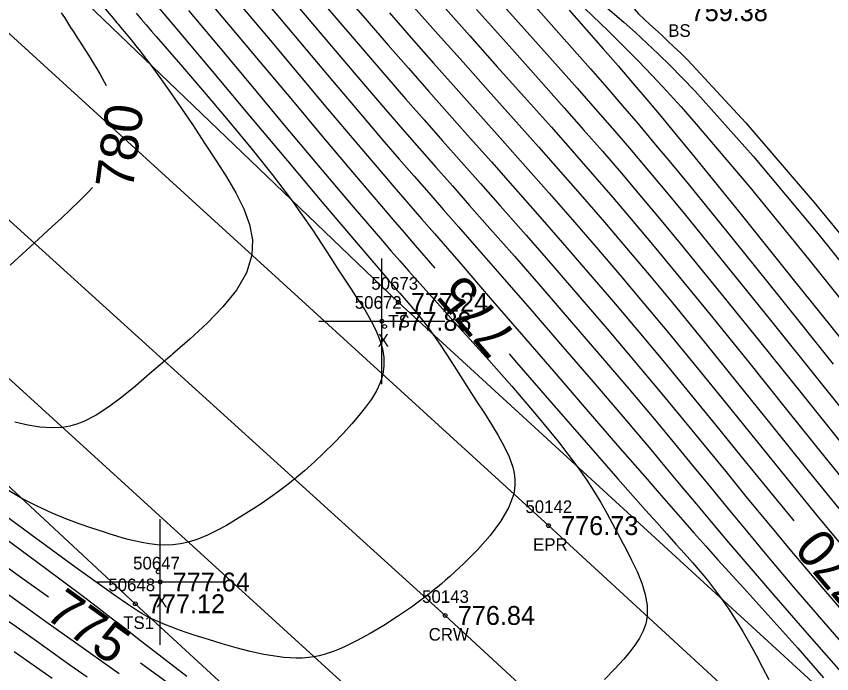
# Model space of a CAD drawing. Extents: x 1378535 to 1380697, y 997729 to 1000024.
# Drawn here: x 1378894.9 to 1378959.7, y 999642.2 to 999694.3 of the extents above; entities that cross this region are included whole.
import ezdxf

# ---------------------------------------------------------------- set-up
doc = ezdxf.new("R2010")
doc.units = 0
for name, color, linetype in [('RD_DTM_BkLn1', 7, 'Continuous'), ('RD_DTM_BkLn2', 7, 'Continuous'), ('RD_DTM_BkLn_txCode', 7, 'Continuous'), ('RD_DTM_Major1', 7, 'Continuous'), ('RD_DTM_Major1_Lbl', 7, 'Continuous'), ('RD_DTM_Minor1', 7, 'Continuous'), ('RD_EX_Misc', 7, 'Continuous'), ('RD_EX_Misc_txCode', 7, 'Continuous'), ('RD_EX_Road', 7, 'Continuous'), ('RD_EX_Road_txCode', 7, 'Continuous'), ('RD_EX_TX_Misc_ELEV', 7, 'Continuous'), ('RD_EX_TX_Road_ELEV', 7, 'Continuous'), ('RD_HC_Survey_ELEV', 7, 'Continuous'), ('RD_HC_Survey_txCode', 7, 'Continuous'), ('RD_SMD_Locator', 7, 'Continuous')]:
    doc.layers.add(name, color=color, linetype=linetype)

msp = doc.modelspace()

# ---------------------------------------------------------------- linework, layer by layer
at = {"layer": 'RD_DTM_BkLn1'}
msp.add_lwpolyline([(1379201.7, 999398.205), (1379156.533, 999438.891), (1379112.084, 999479.847), (1379066.495, 999520.561), (1379020.821, 999562.613), (1378974.239, 999604.981), (1378928.957, 999646.778), (1378882.739, 999688.619), (1378834.578, 999733.071), (1378787.698, 999775.121), (1378743.642, 999816.274), (1378698.706, 999856.431), (1378652.056, 999898.787), (1378607.023, 999939.646), (1378604.538, 999941.267)], dxfattribs=at)
at = {"layer": 'RD_DTM_BkLn2'}
for points in [[(1378925.231, 999671.641), (1378884.865, 999710.355), (1378842.861, 999749.051), (1378800.856, 999787.394), (1378797.661, 999797.924), (1378813.033, 999816.9), (1378834.932, 999844.694), (1378855.626, 999872.588)], [(1379127.384, 999423.802), (1379127.762, 999431.865), (1379121.716, 999443.154), (1379111.339, 999454.954), (1379072.326, 999491.525), (1379033.04, 999529.892), (1378988.344, 999569.668), (1378946.318, 999609.062), (1378904.335, 999647.705), (1378862.625, 999686.445), (1378821.368, 999725.034), (1378792.711, 999749.687), (1378787.553, 999753.349), (1378778.567, 999746.276)], [(1379093.966, 999521.58), (1379054.373, 999559.565), (1379010.103, 999595.197), (1378968.034, 999632.397), (1378925.231, 999671.641)]]:
    msp.add_lwpolyline(points, dxfattribs=at)
at = {"layer": 'RD_DTM_Major1'}
for points in [[(1378959.985, 999716.464), (1378956.912, 999713.436), (1378953.383, 999710.188), (1378949.791, 999706.898), (1378946.528, 999703.74), (1378943.985, 999700.893), (1378942.553, 999698.532), (1378942.364, 999697.626), (1378942.474, 999696.821), (1378942.951, 999696.08), (1378943.616, 999695.341), (1378944.321, 999694.556), (1378945.223, 999693.687), (1378945.667, 999693.29), (1378946.133, 999692.867), (1378946.622, 999692.415), (1378947.134, 999691.932), (1378947.671, 999691.414), (1378948.233, 999690.859), (1378952.844, 999685.901), (1378958.282, 999679.566), (1378964.118, 999672.482)], [(1378932.176, 999696.782), (1378934.552, 999694.131), (1378937.064, 999691.319), (1378939.45, 999688.631), (1378940.872, 999687.016), (1378942.243, 999685.443), (1378943.6, 999683.867), (1378944.978, 999682.245), (1378946.413, 999680.533), (1378947.942, 999678.685), (1378951.207, 999674.679), (1378954.792, 999670.23), (1378958.542, 999665.557), (1378962.299, 999660.879)], [(1378909.704, 999696.145), (1378911.884, 999693.553), (1378914.238, 999690.745), (1378916.69, 999687.817), (1378919.166, 999684.865), (1378921.591, 999681.986), (1378923.891, 999679.275), (1378924.801, 999678.209), (1378925.691, 999677.172), (1378926.574, 999676.146), (1378928.134, 999674.342)], [(1378921.124, 999695.901), (1378922.761, 999693.989), (1378924.419, 999692.068), (1378926.033, 999690.22), (1378927.658, 999688.377), (1378929.296, 999686.531), (1378930.952, 999684.67), (1378932.629, 999682.786), (1378934.33, 999680.869), (1378936.295, 999678.643), (1378938.287, 999676.366), (1378940.299, 999674.046), (1378942.322, 999671.686), (1378944.349, 999669.293), (1378946.372, 999666.872), (1378948.403, 999664.405), (1378950.428, 999661.921), (1378952.455, 999659.426), (1378954.491, 999656.925), (1378956.542, 999654.425), (1378956.662, 999654.28)], [(1378898.459, 999694.636), (1378898.699, 999694.248), (1378898.943, 999693.86), (1378899.189, 999693.471), (1378899.44, 999693.08), (1378899.693, 999692.685), (1378899.951, 999692.286), (1378900.747, 999691.046), (1378901.52, 999689.779), (1378902.02, 999688.858)], [(1378900.936, 999680.755), (1378900.591, 999680.388), (1378899.899, 999679.692), (1378899.188, 999679.003), (1378898.466, 999678.323), (1378897.739, 999677.651), (1378897.016, 999676.99), (1378896.303, 999676.339), (1378895.66, 999675.749), (1378895.029, 999675.17), (1378894.407, 999674.603)], [(1378934.03, 999667.543), (1378934.631, 999666.851), (1378937.432, 999663.631), (1378940.16, 999660.504), (1378942.686, 999657.624), (1378944.878, 999655.142), (1378945.76, 999654.153), (1378946.558, 999653.262), (1378946.931, 999652.847), (1378947.289, 999652.449), (1378947.966, 999651.694), (1378948.603, 999650.975), (1378949.209, 999650.274), (1378949.79, 999649.572), (1378950.356, 999648.851), (1378950.915, 999648.093), (1378951.479, 999647.275), (1378952.04, 999646.409), (1378952.594, 999645.504), (1378953.138, 999644.569), (1378953.668, 999643.614), (1378954.178, 999642.646), (1378954.66, 999641.679)], [(1378897.432, 999648.232), (1378894.96, 999650.011), (1378891.855, 999652.249)], [(1378907.453, 999641.027), (1378904.741, 999642.981)]]:
    msp.add_lwpolyline(points, dxfattribs=at)
at = {"layer": 'RD_DTM_Minor1'}
for points in [[(1378913.78, 999696.612), (1378915.785, 999694.23), (1378917.875, 999691.744), (1378919.995, 999689.228), (1378922.091, 999686.753), (1378924.107, 999684.393), (1378925.312, 999682.997), (1378926.485, 999681.648), (1378927.646, 999680.321), (1378928.815, 999678.99), (1378930.013, 999677.628), (1378931.259, 999676.209), (1378933.494, 999673.656), (1378935.858, 999670.943), (1378938.285, 999668.142), (1378940.709, 999665.329), (1378943.064, 999662.576), (1378945.282, 999659.957), (1378946.52, 999658.483), (1378947.714, 999657.054), (1378948.891, 999655.643), (1378950.08, 999654.222), (1378951.309, 999652.762), (1378952.606, 999651.236), (1378955.064, 999648.38), (1378957.697, 999645.364), (1378960.389, 999642.314)], [(1378900.826, 999696.279), (1378902.566, 999694.208), (1378902.672, 999694.081), (1378902.776, 999693.957), (1378902.878, 999693.836), (1378902.977, 999693.717), (1378903.075, 999693.6), (1378903.171, 999693.485), (1378903.601, 999692.968), (1378904, 999692.483), (1378904.38, 999692.013), (1378904.751, 999691.546), (1378905.124, 999691.065), (1378905.508, 999690.557), (1378906.286, 999689.494), (1378907.126, 999688.308), (1378908.011, 999687.026), (1378908.924, 999685.677), (1378909.847, 999684.287), (1378910.764, 999682.886), (1378911.582, 999681.602), (1378912.33, 999680.332), (1378912.956, 999679.075), (1378913.41, 999677.832), (1378913.641, 999676.604), (1378913.6, 999675.391), (1378913.166, 999673.989), (1378912.371, 999672.615), (1378911.302, 999671.274), (1378910.042, 999669.973), (1378908.675, 999668.718), (1378907.285, 999667.516), (1378907.178, 999667.425), (1378906.86, 999667.153), (1378906.754, 999667.063), (1378906.65, 999666.973), (1378905.465, 999665.953), (1378904.34, 999664.993), (1378903.264, 999664.114), (1378902.227, 999663.338), (1378901.222, 999662.685), (1378900.237, 999662.176), (1378899.963, 999662.062), (1378899.687, 999661.961), (1378899.41, 999661.875), (1378899.129, 999661.802), (1378898.844, 999661.745), (1378898.552, 999661.703), (1378897.685, 999661.665), (1378896.761, 999661.737), (1378895.787, 999661.899), (1378894.769, 999662.135)], [(1378916.516, 999696.024), (1378918.422, 999693.762), (1378920.366, 999691.459), (1378922.31, 999689.171), (1378924.211, 999686.952), (1378925.561, 999685.395), (1378926.885, 999683.88), (1378928.203, 999682.383), (1378929.532, 999680.879), (1378930.891, 999679.341), (1378932.299, 999677.747), (1378934.456, 999675.292), (1378936.707, 999672.715), (1378939.004, 999670.068), (1378941.297, 999667.401), (1378943.54, 999664.769), (1378945.682, 999662.222), (1378947.174, 999660.426), (1378948.613, 999658.679), (1378950.026, 999656.957), (1378951.44, 999655.235), (1378952.884, 999653.488), (1378954.383, 999651.69), (1378956.636, 999649.029), (1378959.01, 999646.271), (1378961.456, 999643.472)], [(1378918.972, 999695.776), (1378920.743, 999693.685), (1378922.533, 999691.583), (1378924.316, 999689.51), (1378925.801, 999687.803), (1378927.275, 999686.124), (1378928.75, 999684.455), (1378930.24, 999682.775), (1378931.757, 999681.066), (1378933.314, 999679.308), (1378935.377, 999676.965), (1378937.499, 999674.538), (1378939.653, 999672.054), (1378941.813, 999669.54), (1378943.95, 999667.024), (1378946.039, 999664.533), (1378947.804, 999662.398), (1378949.531, 999660.291), (1378951.242, 999658.196), (1378952.957, 999656.1), (1378954.695, 999653.991), (1378956.479, 999651.853), (1378958.698, 999649.238), (1378960.973, 999646.6)], [(1378935.325, 999696.029), (1378937.997, 999693.021), (1378940.51, 999690.169), (1378941.804, 999688.686), (1378943.051, 999687.244), (1378944.286, 999685.801), (1378945.542, 999684.314), (1378946.854, 999682.743), (1378948.256, 999681.045), (1378951.763, 999676.735), (1378955.677, 999671.873), (1378959.794, 999666.737)], [(1378938.785, 999696.209), (1378941.894, 999693.206), (1378943.1, 999692.012), (1378944.261, 999690.835), (1378945.399, 999689.651), (1378946.536, 999688.434), (1378947.697, 999687.158), (1378948.902, 999685.798), (1378953.157, 999680.79), (1378957.845, 999675.05), (1378962.702, 999668.971)], [(1378905.874, 999695.408), (1378907.626, 999693.329), (1378910.431, 999689.994), (1378913.412, 999686.45), (1378916.416, 999682.88), (1378919.291, 999679.47), (1378921.888, 999676.404), (1378924.053, 999673.867), (1378924.29, 999673.591), (1378924.518, 999673.326), (1378924.738, 999673.072), (1378925.152, 999672.592), (1378925.348, 999672.366), (1378925.86, 999671.772), (1378926.328, 999671.224), (1378926.763, 999670.703), (1378927.176, 999670.19), (1378927.579, 999669.668), (1378927.983, 999669.118), (1378928.532, 999668.326), (1378929.099, 999667.471), (1378929.68, 999666.569), (1378930.87, 999664.69), (1378931.473, 999663.747), (1378932.068, 999662.831), (1378932.642, 999661.934), (1378933.175, 999661.058), (1378933.647, 999660.203), (1378934.036, 999659.37), (1378934.321, 999658.559), (1378934.409, 999658.207), (1378934.47, 999657.857), (1378934.502, 999657.507), (1378934.503, 999657.154), (1378934.469, 999656.797), (1378934.4, 999656.432), (1378934.007, 999655.364), (1378933.362, 999654.249), (1378932.518, 999653.114), (1378931.527, 999651.987), (1378930.443, 999650.894), (1378929.319, 999649.862), (1378928.991, 999649.577), (1378928.664, 999649.299), (1378928.336, 999649.027), (1378928.007, 999648.76), (1378927.676, 999648.498), (1378927.343, 999648.239), (1378926.27, 999647.445), (1378925.178, 999646.693), (1378924.084, 999645.991), (1378923.005, 999645.351), (1378921.957, 999644.782), (1378920.957, 999644.295), (1378920.542, 999644.113), (1378920.138, 999643.949), (1378919.74, 999643.804), (1378919.346, 999643.679), (1378918.953, 999643.575), (1378918.56, 999643.493), (1378918.091, 999643.427), (1378917.615, 999643.39), (1378917.13, 999643.382), (1378916.635, 999643.4), (1378916.127, 999643.442), (1378915.604, 999643.506), (1378914.558, 999643.683), (1378913.471, 999643.92), (1378912.362, 999644.204), (1378911.25, 999644.52), (1378910.154, 999644.856), (1378909.093, 999645.197), (1378908.456, 999645.409), (1378907.84, 999645.62), (1378907.246, 999645.835), (1378906.676, 999646.058), (1378906.128, 999646.29), (1378905.604, 999646.537), (1378905.234, 999646.729), (1378904.868, 999646.934), (1378904.498, 999647.156), (1378904.117, 999647.398), (1378903.715, 999647.665), (1378903.285, 999647.959), (1378903.122, 999648.072), (1378902.954, 999648.19), (1378902.781, 999648.311), (1378902.419, 999648.567), (1378902.23, 999648.702), (1378899.64, 999650.569), (1378896.465, 999652.888), (1378892.92, 999655.494)], [(1378928.761, 999695.195), (1378930.91, 999692.791), (1378933.096, 999690.351), (1378935.271, 999687.918), (1378937.391, 999685.537), (1378939.043, 999683.667), (1378940.657, 999681.823), (1378942.263, 999679.966), (1378943.89, 999678.06), (1378945.566, 999676.068), (1378947.32, 999673.953), (1378950.103, 999670.547), (1378953.049, 999666.902), (1378956.082, 999663.132), (1378959.128, 999659.352), (1378962.113, 999655.675)], [(1378940.969, 999695.771), (1378943.155, 999693.872), (1378944.066, 999693.059), (1378944.976, 999692.224), (1378945.895, 999691.355), (1378946.83, 999690.441), (1378947.793, 999689.469), (1378948.791, 999688.428), (1378953.432, 999683.241), (1378958.559, 999677.105), (1378963.863, 999670.507)], [(1378904.397, 999694.598), (1378904.798, 999694.132), (1378905.198, 999693.668), (1378905.598, 999693.204), (1378906, 999692.739), (1378907.916, 999690.522), (1378909.838, 999688.289), (1378911.723, 999686.07), (1378913.525, 999683.896), (1378915.204, 999681.799), (1378916.714, 999679.809), (1378917.603, 999678.567), (1378918.413, 999677.385), (1378919.156, 999676.263), (1378919.844, 999675.199), (1378920.492, 999674.195), (1378921.11, 999673.248), (1378921.495, 999672.672), (1378921.87, 999672.114), (1378922.231, 999671.569), (1378922.574, 999671.032), (1378922.895, 999670.497), (1378923.191, 999669.96), (1378923.51, 999669.297), (1378923.773, 999668.625), (1378923.967, 999667.948), (1378924.078, 999667.268), (1378924.093, 999666.588), (1378924, 999665.912), (1378923.796, 999665.256), (1378923.49, 999664.604), (1378923.096, 999663.954), (1378922.63, 999663.305), (1378922.106, 999662.654), (1378921.538, 999662), (1378920.838, 999661.232), (1378920.106, 999660.467), (1378919.349, 999659.712), (1378918.574, 999658.978), (1378917.787, 999658.273), (1378916.996, 999657.606), (1378916.35, 999657.094), (1378915.705, 999656.61), (1378915.06, 999656.149), (1378914.413, 999655.706), (1378913.765, 999655.278), (1378913.113, 999654.861), (1378912.351, 999654.386), (1378911.587, 999653.932), (1378910.823, 999653.514), (1378910.061, 999653.143), (1378909.304, 999652.833), (1378908.556, 999652.598), (1378907.928, 999652.465), (1378907.307, 999652.39), (1378906.692, 999652.367), (1378906.081, 999652.391), (1378905.473, 999652.457), (1378904.867, 999652.559), (1378904.377, 999652.664), (1378903.884, 999652.787), (1378903.384, 999652.926), (1378902.874, 999653.079), (1378902.35, 999653.243), (1378901.808, 999653.417), (1378900.872, 999653.721), (1378899.879, 999654.061), (1378898.828, 999654.451), (1378897.719, 999654.906), (1378896.552, 999655.442), (1378895.326, 999656.073), (1378893.317, 999657.255)], [(1378908.573, 999694.819), (1378910.95, 999691.972), (1378913.511, 999688.898), (1378916.175, 999685.707), (1378918.86, 999682.508), (1378921.485, 999679.411), (1378923.968, 999676.524), (1378924.673, 999675.715), (1378925.365, 999674.927), (1378926.048, 999674.152), (1378926.73, 999673.384), (1378927.416, 999672.616), (1378928.113, 999671.839), (1378930.132, 999669.596), (1378932.202, 999667.289), (1378934.247, 999664.977), (1378936.188, 999662.719), (1378937.948, 999660.576), (1378939.449, 999658.606), (1378940.151, 999657.599), (1378940.766, 999656.652), (1378941.311, 999655.753), (1378941.803, 999654.889), (1378942.261, 999654.048), (1378942.802, 999653.029), (1378942.901, 999652.84), (1378943.001, 999652.652), (1378943.2, 999652.272), (1378943.3, 999652.081), (1378943.763, 999651.177), (1378944.198, 999650.261), (1378944.571, 999649.345), (1378944.851, 999648.441), (1378945.005, 999647.558), (1378945.001, 999646.709), (1378944.885, 999646.117), (1378944.678, 999645.544), (1378944.391, 999644.983), (1378944.034, 999644.429), (1378943.617, 999643.876), (1378943.15, 999643.319), (1378942.417, 999642.513), (1378941.613, 999641.696)], [(1378912.86, 999695.052), (1378915.046, 999692.452), (1378917.321, 999689.741), (1378919.617, 999687.009), (1378921.866, 999684.345), (1378923.998, 999681.838), (1378925.052, 999680.61), (1378926.074, 999679.426), (1378927.082, 999678.262), (1378928.096, 999677.095), (1378929.134, 999675.901), (1378930.215, 999674.657), (1378932.536, 999671.982), (1378935.021, 999669.111), (1378937.59, 999666.14), (1378940.163, 999663.166), (1378942.657, 999660.285), (1378944.991, 999657.594), (1378945.954, 999656.487), (1378946.887, 999655.419), (1378947.804, 999654.373), (1378948.723, 999653.333), (1378949.66, 999652.281), (1378950.63, 999651.201), (1378952.686, 999648.934), (1378954.837, 999646.565), (1378956.983, 999644.168), (1378959.024, 999641.821)], [(1378924.523, 999694.625), (1378926.258, 999692.647), (1378928.033, 999690.64), (1378929.839, 999688.611), (1378933.507, 999684.5), (1378935.35, 999682.427), (1378937.213, 999680.317), (1378939.077, 999678.188), (1378940.95, 999676.027), (1378942.838, 999673.822), (1378944.75, 999671.559), (1378946.694, 999669.225), (1378948.982, 999666.437), (1378951.309, 999663.572), (1378953.66, 999660.665), (1378956.023, 999657.748), (1378958.384, 999654.858), (1378960.728, 999652.027)], [(1378926.477, 999695.081), (1378928.401, 999692.914), (1378930.378, 999690.698), (1378932.383, 999688.456), (1378934.39, 999686.21), (1378936.371, 999683.983), (1378938.13, 999681.991), (1378939.868, 999680.006), (1378941.605, 999678), (1378943.36, 999675.947), (1378945.155, 999673.818), (1378947.009, 999671.587), (1378949.547, 999668.486), (1378952.18, 999665.234), (1378954.868, 999661.902), (1378957.568, 999658.559), (1378960.239, 999655.277)], [(1378931.448, 999694.886), (1378933.815, 999692.245), (1378936.16, 999689.623), (1378938.415, 999687.088), (1378939.955, 999685.344), (1378941.447, 999683.636), (1378942.927, 999681.922), (1378944.428, 999680.16), (1378945.984, 999678.307), (1378947.63, 999676.32), (1378950.655, 999672.613), (1378953.918, 999668.569), (1378957.306, 999664.352), (1378960.705, 999660.126)], [(1378938.807, 999694.84), (1378941.516, 999691.767), (1378942.7, 999690.405), (1378943.843, 999689.079), (1378944.973, 999687.751), (1378946.12, 999686.386), (1378947.315, 999684.95), (1378948.586, 999683.405), (1378952.361, 999678.758), (1378956.616, 999673.464), (1378961.101, 999667.861)], [(1378908.42, 999641.92), (1378906.463, 999643.43), (1378904.516, 999644.952), (1378903.823, 999645.492), (1378903.128, 999646.031), (1378902.426, 999646.573), (1378901.712, 999647.122), (1378900.98, 999647.68), (1378900.224, 999648.253), (1378897.213, 999650.503), (1378893.943, 999652.907)], [(1378903.042, 999642.152), (1378901.79, 999643.04), (1378900.585, 999643.894), (1378899.404, 999644.732), (1378898.229, 999645.567), (1378897.036, 999646.416), (1378895.805, 999647.294), (1378893.096, 999649.236)], [(1378900.501, 999641.868), (1378899.139, 999642.836), (1378897.805, 999643.782), (1378896.476, 999644.727), (1378895.127, 999645.687), (1378893.733, 999646.681)], [(1378897.719, 999641.769), (1378896.216, 999642.834), (1378894.721, 999643.893)]]:
    msp.add_lwpolyline(points, dxfattribs=at)
at = {"layer": 'RD_EX_Misc'}
for p, q in [((1378923.916, 999665.132), (1378923.916, 999675.132)), ((1378918.916, 999670.132), (1378928.916, 999670.132)), ((1378906.305, 999644.434), (1378906.305, 999654.434)), ((1378901.305, 999649.434), (1378911.305, 999649.434))]:
    msp.add_line(p, q, dxfattribs=at)
at = {"layer": 'RD_EX_Road'}
for points in [[(1379209.475, 999405.54), (1379163.997, 999446.485), (1379118.805, 999488.017), (1379074.408, 999528.841), (1379028.669, 999569.9), (1378981.979, 999612.718), (1378937.166, 999653.911), (1378890.129, 999696.785), (1378842.566, 999740.72), (1378794.879, 999783.075), (1378749.806, 999824.149), (1378706.231, 999863.66), (1378659.579, 999905.32), (1378614.058, 999947.757), (1378610.306, 999950.384)], [(1379194.921, 999391.17), (1379151.382, 999431.093), (1379105.356, 999472.756), (1379062.213, 999513.117), (1379014.238, 999555.894), (1378967.91, 999597.354), (1378922.421, 999639.979), (1378876.774, 999681.523), (1378827.896, 999726.217), (1378781.196, 999768.463), (1378736.445, 999808.724), (1378691.95, 999849.175), (1378644.395, 999891.391), (1378600.504, 999932.423), (1378598.568, 999933.73)]]:
    msp.add_lwpolyline(points, dxfattribs=at)
at = {"layer": 'RD_SMD_Locator'}
for centre in [(1378925.231, 999671.641), (1378923.916, 999670.132), (1378924.146, 999669.722), (1378937.166, 999653.911), (1378906.146, 999650.237), (1378906.305, 999649.434), (1378904.335, 999647.705), (1378928.957, 999646.778)]:
    msp.add_circle(centre, 0.15, dxfattribs=at)

# ---------------------------------------------------------------- texts
at = {"layer": 'RD_DTM_BkLn_txCode'}
for s, p in [('BS', (1378946.677, 999692.72)), ('50673', (1378923.089, 999672.641)), ('TS', (1378924.436, 999669.641)), ('50648', (1378902.193, 999648.705)), ('TS1', (1378903.374, 999645.705))]:
    msp.add_text(s, height=1, dxfattribs=at).set_placement(p)
at = {"layer": 'RD_DTM_Major1_Lbl'}
for s, rotation, p in [('780', 82.37972, (1378904.125, 999680.516)), ('775', 130.93332, (1378934.768, 999668.98)), ('770', 130.20584, (1378963.21, 999648.819)), ('775', 324.30625, (1378897.046, 999646.662))]:
    msp.add_text(s, height=3, rotation=rotation, dxfattribs=at).set_placement(p)
at = {"layer": 'RD_EX_Misc_txCode'}
for s, p in [('50672', (1378921.774, 999671.132)), ('X', (1378923.601, 999668.132)), ('50647', (1378904.163, 999650.434)), ('X', (1378905.99, 999647.434))]:
    msp.add_text(s, height=1, dxfattribs=at).set_placement(p)
at = {"layer": 'RD_EX_Road_txCode'}
for s, p in [('50142', (1378935.331, 999654.911)), ('EPR', (1378935.938, 999651.911))]:
    msp.add_text(s, height=1, dxfattribs=at).set_placement(p)
at = {"layer": 'RD_EX_TX_Misc_ELEV'}
for s, p in [('759.38', (1378948.457, 999693.97)), ('777.24', (1378926.231, 999670.891)), ('777.88', (1378924.916, 999669.382)), ('777.64', (1378907.305, 999648.684)), ('777.12', (1378905.335, 999646.955))]:
    msp.add_text(s, height=1.5, dxfattribs=at).set_placement(p)
at = {"layer": 'RD_EX_TX_Road_ELEV'}
msp.add_text('776.73', height=1.5, dxfattribs=at).set_placement((1378938.166, 999653.161))
at = {"layer": 'RD_HC_Survey_ELEV'}
msp.add_text('776.84', height=1.5, dxfattribs=at).set_placement((1378929.957, 999646.028))
at = {"layer": 'RD_HC_Survey_txCode'}
for s, p in [('50143', (1378927.122, 999647.778)), ('CRW', (1378927.642, 999644.778))]:
    msp.add_text(s, height=1, dxfattribs=at).set_placement(p)

doc.saveas('drawing.dxf')
